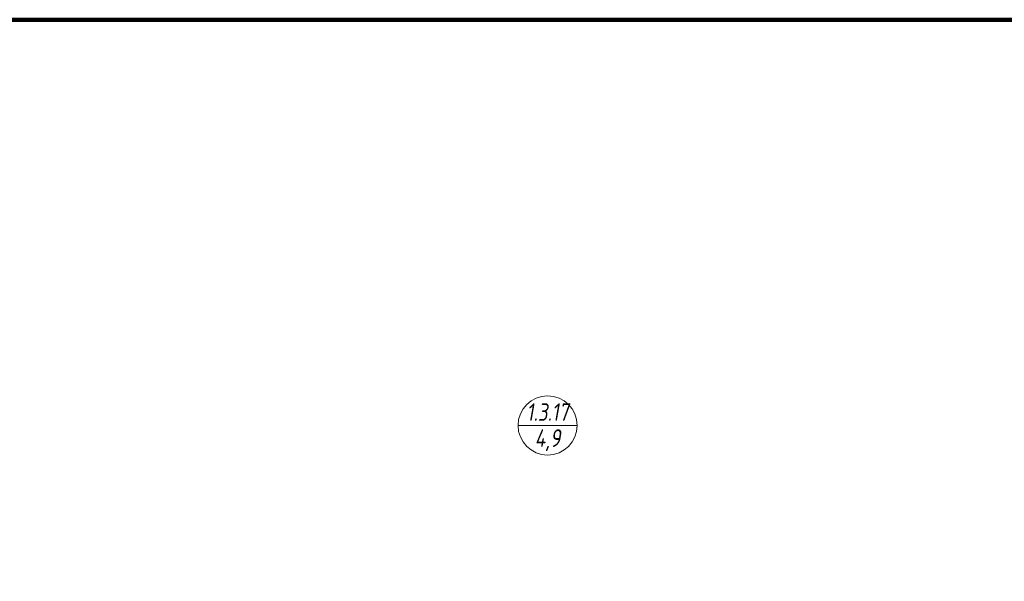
# Model space of a CAD drawing. Header units: millimetres. Extents: x -57162 to 485422, y -209335 to -9481.
# Tile 641 of 656: x 292650 to 306630, y -193590 to -185610. Entities that reach past the tile are written whole.
import ezdxf
from ezdxf.enums import TextEntityAlignment as Align

# ---------------------------------------------------------------- set-up
doc = ezdxf.new("R2010")
doc.units = ezdxf.units.MM
doc.layers.get('Defpoints').update_dxf_attribs({"color": 31})
doc.layers.add('ob_pomeshen', color=62, linetype='Continuous', lineweight=13)
doc.styles.add('fl_iso paper', font='isocpeur.ttf', dxfattribs={"width": 0.8, "oblique": 10})

# ---------------------------------------------------------------- blocks, each defined once
blk = doc.blocks.new('помещение')
at = {"color": 0}
blk.add_line((-420, 0), (420, 0), dxfattribs=at)
blk.add_circle((0, 0), 420, dxfattribs=at)
at = {"linetype": 'ByBlock', "style": 'fl_iso paper', "oblique": 10, "width": 0.8}
for tag, p in [('TXT1', (0, 190)), ('TXT2', (0, -180))]:
    blk.add_attdef(tag, text='', height=250, dxfattribs=at).set_placement(p, align=Align.MIDDLE_CENTER)

msp = doc.modelspace()

# ---------------------------------------------------------------- linework, layer by layer
at = {"layer": 'Defpoints', "color": 1, "lineweight": 100}
msp.add_lwpolyline([(136924.2, -185610.3), (320428.3, -185610.3), (320428.3, -209334.7), (136924.2, -209334.7)], close=True, dxfattribs=at)

# ---------------------------------------------------------------- block references
at = {"layer": 'ob_pomeshen'}
msp.add_blockref('помещение', (300145.6, -191375.4), dxfattribs=at).add_auto_attribs({'TXT1': '1.3.17', 'TXT2': '4,9'})

doc.saveas('drawing.dxf')
